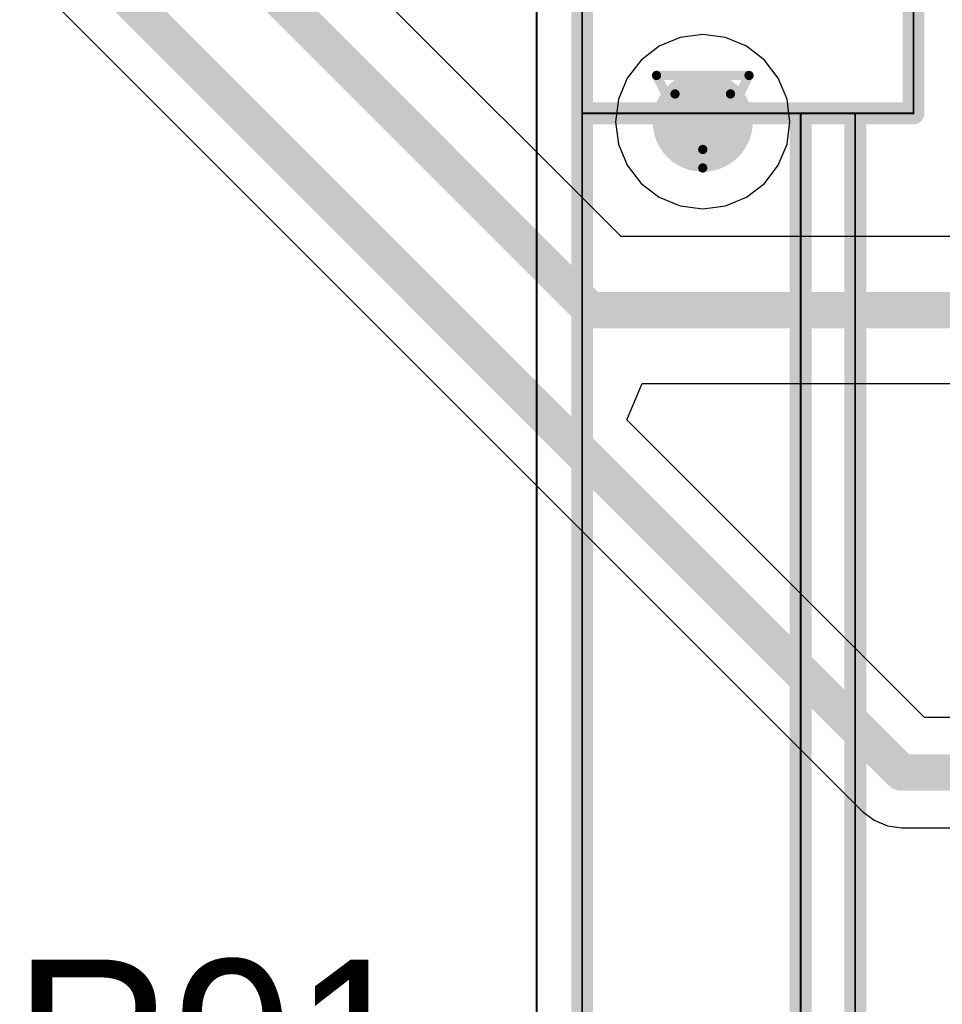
# Model space of a CAD drawing. Header units: millimetres. Extents: x 138 to 555, y 26 to 334.
# Tile 543 of 656: x 316.68 to 321.75, y 188.91 to 194.32. Entities that reach past the tile are written whole.
import ezdxf

# ---------------------------------------------------------------- set-up
doc = ezdxf.new("R2010")
doc.units = ezdxf.units.MM
for name, color, linetype in [('BottomLayer', 5, 'Continuous'), ('DrillDrawing', 1, 'Continuous'), ('Mechanical20', 56, 'Continuous'), ('Mechanical27', 56, 'Continuous'), ('MidLayer1', 16, 'Continuous'), ('MidLayer2', 76, 'Continuous'), ('MidLayer3', 90, 'Continuous'), ('MidLayer4', 156, 'Continuous'), ('MultiLayer', 9, 'Continuous'), ('TopLayer', 1, 'Continuous'), ('TopOverlay', 2, 'Continuous'), ('ViaHoleLayer', 16, 'Continuous')]:
    doc.layers.add(name, color=color, linetype=linetype)

# ---------------------------------------------------------------- blocks, each defined once
blk = doc.blocks.new('CON_CVILUX_CH87_20_2_V_1_00_939')
at = {"layer": 'Mechanical20', "const_width": 0.01}
blk.add_lwpolyline([(16.75, -4.8), (-16.75, -4.8)], dxfattribs=at)
at = {"layer": 'Mechanical27', "const_width": 0.01}
for points in [[(2.73, -2.73), (-2.73, -2.73)], [(2.73, -4.55), (2.73, -2.73)], [(15.2, -3.05), (2.73, -3.05)], [(15.5, -3.35), (2.73, -3.35)], [(16.51, -4.55), (-16.51, -4.55)]]:
    blk.add_lwpolyline(points, dxfattribs=at)
at = {"layer": 'Mechanical27', "const_width": 0.005}
for points in [[(2.7275, -2.73, 1), (2.7325, -2.73, 1)], [(2.7275, -2.73, 1), (2.7325, -2.73, 1)], [(2.7275, -3.05, 1), (2.7325, -3.05, 1)], [(2.7275, -3.35, 1), (2.7325, -3.35, 1)], [(2.7275, -4.55, 1), (2.7325, -4.55, 1)]]:
    blk.add_lwpolyline(points, format="xyb", close=True, dxfattribs=at)
at = {"layer": 'TopOverlay', "const_width": 0.12}
for points in [[(2.73, -2.73), (-2.73, -2.73)], [(2.73, -4.55), (2.73, -2.73)], [(15.2, -3.05), (2.73, -3.05)], [(15.5, -3.35), (2.73, -3.35)], [(16.51, -4.55), (-16.51, -4.55)]]:
    blk.add_lwpolyline(points, dxfattribs=at)
at = {"layer": 'TopOverlay', "const_width": 0.06}
for points in [[(2.7, -2.73, 1), (2.76, -2.73, 1)], [(2.7, -2.73, 1), (2.76, -2.73, 1)], [(2.7, -3.05, 1), (2.76, -3.05, 1)], [(2.7, -3.35, 1), (2.76, -3.35, 1)], [(2.7, -4.55, 1), (2.76, -4.55, 1)]]:
    blk.add_lwpolyline(points, format="xyb", close=True, dxfattribs=at)

msp = doc.modelspace()

# ---------------------------------------------------------------- linework, layer by layer
at = {"layer": 'BottomLayer', "const_width": 0.275}
msp.add_lwpolyline([(320.2955, 193.7569, 1), (320.5705, 193.7569, 1)], format="xyb", close=True, dxfattribs=at)
at = {"layer": 'DrillDrawing', "const_width": 0.0508}
for points in [[(320.179, 194.0109), (320.687, 194.0109)], [(320.179, 194.0109), (320.433, 193.5029)], [(320.433, 193.5029), (320.687, 194.0109)], [(320.2806, 193.9093), (320.5854, 193.9093)], [(320.2806, 193.9093), (320.433, 193.6045)], [(320.433, 193.6045), (320.5854, 193.9093)]]:
    msp.add_lwpolyline(points, dxfattribs=at)
at = {"layer": 'DrillDrawing', "const_width": 0.0254}
for points in [[(320.1663, 194.0109, 1), (320.1917, 194.0109, 1)], [(320.1663, 194.0109, 1), (320.1917, 194.0109, 1)], [(320.6743, 194.0109, 1), (320.6997, 194.0109, 1)], [(320.6743, 194.0109, 1), (320.6997, 194.0109, 1)], [(320.2679, 193.9093, 1), (320.2933, 193.9093, 1)], [(320.2679, 193.9093, 1), (320.2933, 193.9093, 1)], [(320.5727, 193.9093, 1), (320.5981, 193.9093, 1)], [(320.5727, 193.9093, 1), (320.5981, 193.9093, 1)], [(320.4203, 193.6045, 1), (320.4457, 193.6045, 1)], [(320.4203, 193.6045, 1), (320.4457, 193.6045, 1)], [(320.4203, 193.5029, 1), (320.4457, 193.5029, 1)], [(320.4203, 193.5029, 1), (320.4457, 193.5029, 1)]]:
    msp.add_lwpolyline(points, format="xyb", close=True, dxfattribs=at)
at = {"layer": 'MidLayer1'}
for p, q in [((320.433, 194.236), (320.309, 194.2196)), ((320.557, 194.2196), (320.433, 194.236)), ((320.309, 194.2196), (320.1934, 194.1718)), ((320.6725, 194.1718), (320.557, 194.2196)), ((320.1934, 194.1718), (320.0942, 194.0956)), ((320.7717, 194.0956), (320.6725, 194.1718)), ((320.0942, 194.0956), (320.018, 193.9964)), ((320.8479, 193.9964), (320.7717, 194.0956)), ((320.018, 193.9964), (319.9702, 193.8809)), ((320.8957, 193.8809), (320.8479, 193.9964)), ((319.9702, 193.8809), (319.9539, 193.7569)), ((320.9121, 193.7569), (320.8957, 193.8809)), ((319.9539, 193.7569), (319.9702, 193.6329)), ((320.8957, 193.6329), (320.9121, 193.7569)), ((319.9702, 193.6329), (320.018, 193.5173)), ((320.8479, 193.5173), (320.8957, 193.6329)), ((320.018, 193.5173), (320.0942, 193.4181)), ((320.7717, 193.4181), (320.8479, 193.5173)), ((320.0942, 193.4181), (320.1934, 193.342)), ((320.6725, 193.342), (320.7717, 193.4181)), ((320.1934, 193.342), (320.309, 193.2941)), ((320.557, 193.2941), (320.6725, 193.342)), ((320.309, 193.2941), (320.433, 193.2778)), ((320.433, 193.2778), (320.557, 193.2941))]:
    msp.add_line(p, q, dxfattribs=at)
at = {"layer": 'MidLayer1', "const_width": 0.275}
msp.add_lwpolyline([(320.2955, 193.7569, 1), (320.5705, 193.7569, 1)], format="xyb", close=True, dxfattribs=at)
at = {"layer": 'MidLayer2', "const_width": 0.275}
msp.add_lwpolyline([(320.2955, 193.7569, 1), (320.5705, 193.7569, 1)], format="xyb", close=True, dxfattribs=at)
at = {"layer": 'MidLayer3', "const_width": 0.275}
msp.add_lwpolyline([(320.2955, 193.7569, 1), (320.5705, 193.7569, 1)], format="xyb", close=True, dxfattribs=at)
at = {"layer": 'MidLayer4'}
for p, q in [((320.433, 194.236), (320.309, 194.2196)), ((320.557, 194.2196), (320.433, 194.236)), ((320.309, 194.2196), (320.1934, 194.1718)), ((320.6725, 194.1718), (320.557, 194.2196)), ((320.1934, 194.1718), (320.0942, 194.0956)), ((320.7717, 194.0956), (320.6725, 194.1718)), ((320.0942, 194.0956), (320.018, 193.9964)), ((320.8479, 193.9964), (320.7717, 194.0956)), ((320.018, 193.9964), (319.9702, 193.8809)), ((320.8957, 193.8809), (320.8479, 193.9964)), ((319.9702, 193.8809), (319.9539, 193.7569)), ((320.9121, 193.7569), (320.8957, 193.8809)), ((319.9539, 193.7569), (319.9702, 193.6329)), ((320.8957, 193.6329), (320.9121, 193.7569)), ((319.9702, 193.6329), (320.018, 193.5173)), ((320.8479, 193.5173), (320.8957, 193.6329)), ((320.018, 193.5173), (320.0942, 193.4181)), ((320.7717, 193.4181), (320.8479, 193.5173)), ((320.0942, 193.4181), (320.1934, 193.342)), ((320.6725, 193.342), (320.7717, 193.4181)), ((320.1934, 193.342), (320.309, 193.2941)), ((320.557, 193.2941), (320.6725, 193.342)), ((320.309, 193.2941), (320.433, 193.2778)), ((320.433, 193.2778), (320.557, 193.2941))]:
    msp.add_line(p, q, dxfattribs=at)
at = {"layer": 'MidLayer4', "const_width": 0.275}
msp.add_lwpolyline([(320.2955, 193.7569, 1), (320.5705, 193.7569, 1)], format="xyb", close=True, dxfattribs=at)
at = {"layer": 'MultiLayer', "const_width": 0.275}
msp.add_lwpolyline([(320.2955, 193.7569, 1), (320.5705, 193.7569, 1)], format="xyb", close=True, dxfattribs=at)
at = {"layer": 'TopLayer'}
for p, q in [((316.6815, 194.5982), (321.3112, 189.9684)), ((319.9843, 193.1259), (318.6663, 194.4439)), ((321.9187, 193.1259), (319.9843, 193.1259)), ((320.0166, 192.119), (320.0994, 192.319)), ((320.0994, 192.319), (321.9187, 192.319)), ((321.6505, 190.485), (320.0166, 192.119)), ((321.9919, 190.485), (321.6505, 190.485)), ((321.3112, 189.9684), (321.3739, 189.9204)), ((321.3739, 189.9204), (321.4469, 189.8901)), ((321.4469, 189.8901), (321.5252, 189.8798)), ((321.5252, 189.8798), (321.9918, 189.8798))]:
    msp.add_line(p, q, dxfattribs=at)
at = {"layer": 'TopLayer', "const_width": 0.2}
for points in [[(317.463, 195.0766), (319.8172, 192.7224)], [(316.8954, 194.8122), (321.5252, 190.1824)], [(319.8172, 192.7224), (323.0505, 192.7224)], [(321.5252, 190.1824), (323.0505, 190.1824)]]:
    msp.add_lwpolyline(points, dxfattribs=at)
at = {"layer": 'TopLayer'}
for points, const_width in [([(320.2955, 193.7569, 1), (320.5705, 193.7569, 1)], 0.275), ([(319.7672, 192.7224, 1), (319.8672, 192.7224, 1)], 0.1), ([(319.7672, 192.7224, 1), (319.8672, 192.7224, 1)], 0.1), ([(321.4752, 190.1824, 1), (321.5752, 190.1824, 1)], 0.1), ([(321.4752, 190.1824, 1), (321.5752, 190.1824, 1)], 0.1)]:
    msp.add_lwpolyline(points, format="xyb", close=True, dxfattribs=dict(at, const_width=const_width))
at = {"layer": 'ViaHoleLayer', "const_width": 0.15}
msp.add_lwpolyline([(320.358, 193.7569, 1), (320.508, 193.7569, 1)], format="xyb", close=True, dxfattribs=at)

# ---------------------------------------------------------------- block references
at = {"rotation": 270}
msp.add_blockref('CON_CVILUX_CH87_20_2_V_1_00_939', (324.3205, 196.5324), dxfattribs=at)

# ---------------------------------------------------------------- texts
at = {"layer": 'TopOverlay'}
msp.add_text('R91', height=0.9, dxfattribs=at).set_placement((316.6494, 188.2553))

doc.saveas('drawing.dxf')
